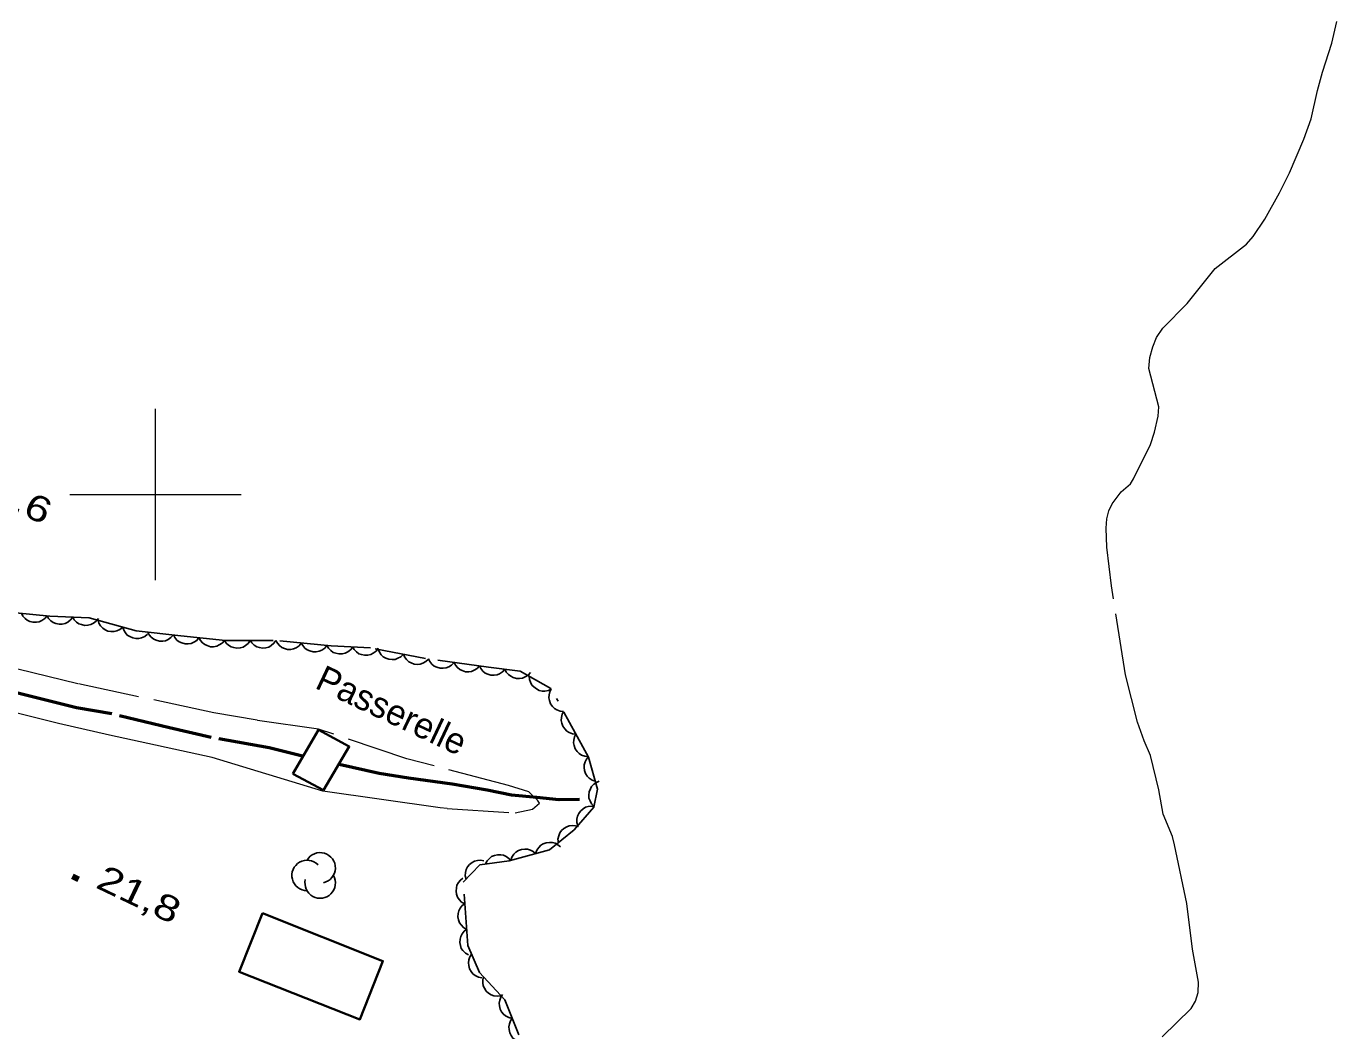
# Model space of a CAD drawing. Extents: x 355726 to 357533, y 5103782 to 5105258.
# Drawn here: x 356692.4 to 356769, y 5104568.7 to 5104627.4 of the extents above; entities that cross this region are included whole.
import ezdxf

# ---------------------------------------------------------------- set-up
doc = ezdxf.new("R2010")
doc.units = 0
doc.header["$LTSCALE"] = 0.6
for name, pattern in [('DASH_DOUBLE_DOT', [9.2, 5, -1.2, 0.3, -1.2, 0.3, -1.2]), ('DOT_DASHED', [7.7, 5, -1.2, 0.3, -1.2]), ('LONG_DASHED', [7.5, 6, -1.5])]:
    doc.linetypes.add(name, pattern=pattern)
for name, color, linetype, lineweight in [('2', 7, 'LONG_DASHED', 13), ('26', 7, 'Continuous', 35), ('3', 7, 'Continuous', 140), ('31', 7, 'Continuous', 35), ('4', 7, 'DASH_DOUBLE_DOT', 53), ('44', 7, 'Continuous', 25), ('61', 7, 'Continuous', 13)]:
    doc.layers.add(name, color=color, linetype=linetype, lineweight=lineweight)

msp = doc.modelspace()

# ---------------------------------------------------------------- linework, layer by layer
at = {"layer": '2'}
for points in [[(356757.73, 5104585.63), (356757.35, 5104586.71), (356756.65, 5104589.48), (356755.82, 5104594.68), (356755.56, 5104596.94), (356755.51, 5104598.05), (356755.55, 5104598.59), (356755.67, 5104599.05), (356755.86, 5104599.47), (356756.38, 5104600.16), (356756.93, 5104600.63), (356757.11, 5104600.92), (356758.11, 5104602.93), (356758.34, 5104603.65), (356758.55, 5104604.58), (356758.58, 5104605.13), (356758.01, 5104607.37), (356758.07, 5104608.01), (356758.23, 5104608.63), (356758.46, 5104609.17), (356758.82, 5104609.72), (356760.24, 5104611.16), (356761.88, 5104613.21), (356763.7, 5104614.63), (356764.09, 5104615.08), (356764.77, 5104616.09), (356765.64, 5104617.63), (356766.21, 5104618.8), (356767.06, 5104620.76), (356767.48, 5104621.94), (356767.86, 5104623.59), (356768.15, 5104624.67), (356768.7, 5104626.37), (356768.98, 5104627.63)], [(356717.03, 5104581.68), (356721, 5104581.41), (356722.01, 5104581.63), (356722.42, 5104581.99), (356722.31, 5104582.15), (356721.79, 5104582.64), (356720.61, 5104583.01), (356714.67, 5104584.58), (356709.51, 5104586.31), (356705.93, 5104586.82), (356703.41, 5104587.26), (356695.46, 5104588.96), (356689.89, 5104590.32)]]:
    msp.add_lwpolyline(points, dxfattribs=at)
at = {"layer": '2', "linetype": 'Continuous'}
for points in [[(356717.03, 5104581.68), (356716.61, 5104581.71), (356709.77, 5104582.68), (356703.31, 5104584.65), (356697.31, 5104585.95), (356694.33, 5104586.64), (356688.96, 5104587.98)], [(356758.79, 5104568.34), (356760.48, 5104569.99), (356760.72, 5104570.41), (356760.88, 5104570.92), (356760.9, 5104571.53), (356760.56, 5104573.46), (356760.22, 5104576.12), (356759.51, 5104579.55), (356759.39, 5104580.04), (356758.85, 5104581.34), (356758.58, 5104582.76), (356758.1, 5104584.76), (356757.73, 5104585.63)]]:
    msp.add_lwpolyline(points, dxfattribs=at)
at = {"layer": '26'}
msp.add_lwpolyline([(356708.01, 5104583.69), (356709.51, 5104586.26), (356711.31, 5104585.3), (356709.8, 5104582.74)], close=True, dxfattribs=at)
at = {"layer": '3'}
msp.add_line((356695.14, 5104577.72), (356695.5, 5104577.55), dxfattribs=at)
at = {"layer": '31'}
msp.add_lwpolyline([(356706.24, 5104575.55), (356704.88, 5104572.14), (356711.93, 5104569.35), (356713.28, 5104572.76), (356706.24, 5104575.55)], close=True, dxfattribs=at)
at = {"layer": '4'}
for points in [[(356708.58, 5104584.73), (356706.64, 5104585.22), (356703.25, 5104585.82), (356700.82, 5104586.39), (356697.45, 5104587.19), (356695.39, 5104587.55), (356692.81, 5104588.2), (356685.04, 5104590.07)], [(356724.76, 5104582.2), (356723.57, 5104582.17), (356722.27, 5104582.31), (356720.78, 5104582.45), (356719.37, 5104582.74), (356717.32, 5104583.1), (356714.77, 5104583.44), (356713.05, 5104583.71), (356710.72, 5104584.24)]]:
    msp.add_lwpolyline(points, dxfattribs=at)
at = {"layer": '44', "linetype": 'DOT_DASHED'}
msp.add_lwpolyline([(356721.21, 5104568.45), (356720.39, 5104570.49), (356718.92, 5104572.1), (356718.23, 5104573.67), (356717.96, 5104577.36), (356718.94, 5104578.39), (356720.65, 5104578.61), (356723, 5104579.26), (356724.45, 5104580.42), (356725.6, 5104581.74), (356725.81, 5104582.8), (356725.29, 5104584.67), (356723.09, 5104588.68), (356721.29, 5104589.69), (356719.45, 5104589.93), (356715.77, 5104590.43), (356712.56, 5104591.05), (356710.25, 5104591.17), (356706.87, 5104591.49), (356704.09, 5104591.48), (356701.48, 5104591.76), (356698.87, 5104592.04), (356696.13, 5104592.8), (356693.82, 5104592.91), (356690.44, 5104593.24)], dxfattribs=at)
at = {"layer": '44'}
for points in [[(356693.66, 5104592.93), (356693.53, 5104592.76), (356693.36, 5104592.65), (356693.21, 5104592.58), (356693.03, 5104592.55), (356692.85, 5104592.55), (356692.66, 5104592.6), (356692.51, 5104592.66), (356692.38, 5104592.77), (356692.25, 5104592.91), (356692.17, 5104593.07)], [(356695.16, 5104592.85), (356695.03, 5104592.68), (356694.87, 5104592.56), (356694.72, 5104592.48), (356694.55, 5104592.44), (356694.37, 5104592.44), (356694.18, 5104592.48), (356694.02, 5104592.53), (356693.88, 5104592.63), (356693.75, 5104592.76), (356693.66, 5104592.92)], [(356696.66, 5104592.77), (356696.53, 5104592.61), (356696.37, 5104592.49), (356696.22, 5104592.41), (356696.05, 5104592.37), (356695.86, 5104592.36), (356695.68, 5104592.41), (356695.52, 5104592.46), (356695.38, 5104592.56), (356695.25, 5104592.69), (356695.16, 5104592.85)], [(356698.08, 5104592.26), (356697.92, 5104592.12), (356697.74, 5104592.04), (356697.58, 5104592), (356697.4, 5104592), (356697.22, 5104592.03), (356697.05, 5104592.11), (356696.91, 5104592.2), (356696.79, 5104592.33), (356696.69, 5104592.49), (356696.64, 5104592.66)], [(356699.53, 5104591.86), (356699.37, 5104591.72), (356699.18, 5104591.64), (356699.02, 5104591.6), (356698.85, 5104591.6), (356698.67, 5104591.63), (356698.49, 5104591.71), (356698.35, 5104591.8), (356698.24, 5104591.93), (356698.14, 5104592.09), (356698.08, 5104592.26)], [(356701.04, 5104591.81), (356700.9, 5104591.65), (356700.73, 5104591.54), (356700.58, 5104591.47), (356700.41, 5104591.44), (356700.23, 5104591.44), (356700.04, 5104591.5), (356699.89, 5104591.56), (356699.75, 5104591.67), (356699.63, 5104591.81), (356699.55, 5104591.97)], [(356702.53, 5104591.65), (356702.4, 5104591.49), (356702.23, 5104591.38), (356702.08, 5104591.31), (356701.9, 5104591.28), (356701.72, 5104591.28), (356701.53, 5104591.34), (356701.38, 5104591.4), (356701.25, 5104591.51), (356701.12, 5104591.65), (356701.04, 5104591.81)], [(356704.02, 5104591.49), (356703.89, 5104591.33), (356703.72, 5104591.22), (356703.57, 5104591.15), (356703.39, 5104591.12), (356703.21, 5104591.12), (356703.02, 5104591.18), (356702.87, 5104591.24), (356702.74, 5104591.35), (356702.62, 5104591.49), (356702.53, 5104591.65)], [(356705.52, 5104591.49), (356705.41, 5104591.31), (356705.25, 5104591.18), (356705.11, 5104591.1), (356704.94, 5104591.05), (356704.75, 5104591.03), (356704.56, 5104591.07), (356704.41, 5104591.11), (356704.26, 5104591.21), (356704.12, 5104591.33), (356704.02, 5104591.48)], [(356707.02, 5104591.49), (356706.91, 5104591.32), (356706.75, 5104591.19), (356706.61, 5104591.1), (356706.44, 5104591.06), (356706.25, 5104591.04), (356706.06, 5104591.07), (356705.91, 5104591.11), (356705.76, 5104591.21), (356705.62, 5104591.34), (356705.52, 5104591.49)], [(356708.51, 5104591.33), (356708.38, 5104591.17), (356708.21, 5104591.06), (356708.06, 5104590.99), (356707.89, 5104590.96), (356707.71, 5104590.96), (356707.52, 5104591.01), (356707.37, 5104591.07), (356707.23, 5104591.18), (356707.11, 5104591.32), (356707.02, 5104591.48)], [(356710.01, 5104591.19), (356709.88, 5104591.03), (356709.71, 5104590.92), (356709.56, 5104590.85), (356709.38, 5104590.82), (356709.2, 5104590.82), (356709.01, 5104590.87), (356708.86, 5104590.93), (356708.72, 5104591.04), (356708.6, 5104591.18), (356708.51, 5104591.33)], [(356711.51, 5104591.1), (356711.38, 5104590.94), (356711.22, 5104590.82), (356711.07, 5104590.74), (356710.9, 5104590.7), (356710.71, 5104590.7), (356710.53, 5104590.74), (356710.37, 5104590.79), (356710.23, 5104590.9), (356710.1, 5104591.03), (356710.01, 5104591.18)], [(356713, 5104591.03), (356712.88, 5104590.86), (356712.71, 5104590.74), (356712.57, 5104590.66), (356712.4, 5104590.63), (356712.21, 5104590.62), (356712.02, 5104590.66), (356711.87, 5104590.71), (356711.73, 5104590.82), (356711.6, 5104590.95), (356711.51, 5104591.1)], [(356714.47, 5104590.68), (356714.32, 5104590.53), (356714.14, 5104590.44), (356713.99, 5104590.38), (356713.81, 5104590.37), (356713.63, 5104590.39), (356713.45, 5104590.45), (356713.3, 5104590.53), (356713.18, 5104590.65), (356713.07, 5104590.8), (356713, 5104590.97)], [(356715.94, 5104590.4), (356715.79, 5104590.25), (356715.61, 5104590.15), (356715.46, 5104590.1), (356715.28, 5104590.08), (356715.1, 5104590.1), (356714.92, 5104590.17), (356714.78, 5104590.24), (356714.65, 5104590.37), (356714.54, 5104590.52), (356714.47, 5104590.68)], [(356717.43, 5104590.2), (356717.29, 5104590.05), (356717.12, 5104589.94), (356716.97, 5104589.88), (356716.79, 5104589.86), (356716.61, 5104589.86), (356716.42, 5104589.92), (356716.27, 5104589.99), (356716.14, 5104590.1), (356716.02, 5104590.25), (356715.94, 5104590.41)], [(356718.92, 5104590), (356718.78, 5104589.85), (356718.6, 5104589.74), (356718.45, 5104589.68), (356718.28, 5104589.65), (356718.09, 5104589.66), (356717.91, 5104589.72), (356717.76, 5104589.78), (356717.63, 5104589.9), (356717.51, 5104590.04), (356717.43, 5104590.2)], [(356720.4, 5104589.81), (356720.26, 5104589.65), (356720.09, 5104589.54), (356719.94, 5104589.48), (356719.77, 5104589.45), (356719.58, 5104589.46), (356719.4, 5104589.52), (356719.25, 5104589.58), (356719.11, 5104589.7), (356719, 5104589.84), (356718.92, 5104590)], [(356721.89, 5104589.61), (356721.75, 5104589.46), (356721.58, 5104589.35), (356721.43, 5104589.28), (356721.25, 5104589.26), (356721.07, 5104589.27), (356720.89, 5104589.32), (356720.74, 5104589.39), (356720.6, 5104589.5), (356720.48, 5104589.64), (356720.4, 5104589.81)], [(356723.13, 5104588.66), (356722.94, 5104588.57), (356722.74, 5104588.53), (356722.57, 5104588.53), (356722.4, 5104588.57), (356722.24, 5104588.65), (356722.09, 5104588.77), (356721.97, 5104588.88), (356721.89, 5104589.04), (356721.83, 5104589.21), (356721.82, 5104589.39)], [(356723.83, 5104587.33), (356723.62, 5104587.35), (356723.44, 5104587.43), (356723.29, 5104587.51), (356723.17, 5104587.63), (356723.07, 5104587.79), (356723.01, 5104587.97), (356722.97, 5104588.13), (356722.98, 5104588.3), (356723.03, 5104588.48), (356723.11, 5104588.64)], [(356724.55, 5104586.01), (356724.34, 5104586.03), (356724.16, 5104586.11), (356724.01, 5104586.19), (356723.89, 5104586.32), (356723.79, 5104586.47), (356723.73, 5104586.65), (356723.69, 5104586.81), (356723.7, 5104586.99), (356723.75, 5104587.17), (356723.83, 5104587.33)], [(356725.27, 5104584.7), (356725.07, 5104584.72), (356724.88, 5104584.79), (356724.73, 5104584.88), (356724.61, 5104585), (356724.51, 5104585.16), (356724.45, 5104585.34), (356724.41, 5104585.5), (356724.43, 5104585.67), (356724.47, 5104585.85), (356724.55, 5104586.01)], [(356725.68, 5104583.26), (356725.49, 5104583.32), (356725.32, 5104583.44), (356725.2, 5104583.55), (356725.11, 5104583.71), (356725.05, 5104583.88), (356725.03, 5104584.07), (356725.03, 5104584.23), (356725.08, 5104584.4), (356725.16, 5104584.56), (356725.28, 5104584.7)], [(356725.61, 5104581.79), (356725.46, 5104581.94), (356725.37, 5104582.12), (356725.31, 5104582.28), (356725.3, 5104582.45), (356725.32, 5104582.64), (356725.39, 5104582.81), (356725.46, 5104582.96), (356725.59, 5104583.09), (356725.74, 5104583.19), (356725.9, 5104583.26)], [(356724.65, 5104580.65), (356724.6, 5104580.85), (356724.6, 5104581.05), (356724.63, 5104581.22), (356724.71, 5104581.38), (356724.82, 5104581.52), (356724.97, 5104581.65), (356725.1, 5104581.74), (356725.27, 5104581.78), (356725.46, 5104581.8), (356725.64, 5104581.78)], [(356723.52, 5104579.67), (356723.5, 5104579.88), (356723.54, 5104580.08), (356723.6, 5104580.24), (356723.7, 5104580.38), (356723.84, 5104580.5), (356724.01, 5104580.6), (356724.16, 5104580.66), (356724.33, 5104580.68), (356724.52, 5104580.66), (356724.69, 5104580.61)], [(356720.75, 5104578.64), (356720.81, 5104578.83), (356720.93, 5104579), (356721.04, 5104579.12), (356721.2, 5104579.21), (356721.37, 5104579.27), (356721.56, 5104579.29), (356721.72, 5104579.29), (356721.89, 5104579.24), (356722.05, 5104579.15), (356722.19, 5104579.04)], [(356722.19, 5104579.04), (356722.26, 5104579.23), (356722.38, 5104579.4), (356722.49, 5104579.52), (356722.64, 5104579.61), (356722.81, 5104579.67), (356723.01, 5104579.69), (356723.17, 5104579.69), (356723.34, 5104579.64), (356723.5, 5104579.55), (356723.64, 5104579.44)], [(356718.13, 5104577.54), (356718.08, 5104577.74), (356718.1, 5104577.94), (356718.14, 5104578.11), (356718.22, 5104578.26), (356718.34, 5104578.4), (356718.49, 5104578.52), (356718.63, 5104578.6), (356718.8, 5104578.64), (356718.99, 5104578.65), (356719.16, 5104578.62)], [(356719.26, 5104578.43), (356719.36, 5104578.62), (356719.5, 5104578.76), (356719.62, 5104578.87), (356719.79, 5104578.93), (356719.97, 5104578.97), (356720.16, 5104578.97), (356720.32, 5104578.94), (356720.48, 5104578.87), (356720.63, 5104578.76), (356720.75, 5104578.62)], [(356718.05, 5104576.11), (356717.87, 5104576.21), (356717.73, 5104576.36), (356717.64, 5104576.5), (356717.58, 5104576.66), (356717.55, 5104576.84), (356717.57, 5104577.04), (356717.6, 5104577.19), (356717.69, 5104577.35), (356717.8, 5104577.49), (356717.94, 5104577.61)], [(356718.16, 5104574.61), (356717.98, 5104574.72), (356717.84, 5104574.87), (356717.74, 5104575), (356717.69, 5104575.17), (356717.66, 5104575.35), (356717.68, 5104575.54), (356717.71, 5104575.7), (356717.79, 5104575.85), (356717.91, 5104576), (356718.05, 5104576.11)], [(356718.27, 5104573.12), (356718.09, 5104573.22), (356717.95, 5104573.37), (356717.85, 5104573.5), (356717.8, 5104573.67), (356717.77, 5104573.85), (356717.79, 5104574.04), (356717.82, 5104574.2), (356717.9, 5104574.36), (356718.02, 5104574.5), (356718.16, 5104574.61)], [(356719.06, 5104571.79), (356718.85, 5104571.83), (356718.67, 5104571.92), (356718.53, 5104572.01), (356718.43, 5104572.15), (356718.34, 5104572.31), (356718.29, 5104572.5), (356718.27, 5104572.66), (356718.3, 5104572.83), (356718.36, 5104573.01), (356718.45, 5104573.16)], [(356720.16, 5104570.74), (356719.95, 5104570.71), (356719.75, 5104570.74), (356719.59, 5104570.79), (356719.45, 5104570.88), (356719.31, 5104571.01), (356719.21, 5104571.17), (356719.13, 5104571.31), (356719.11, 5104571.49), (356719.11, 5104571.67), (356719.15, 5104571.85)], [(356720.82, 5104569.41), (356720.62, 5104569.46), (356720.44, 5104569.56), (356720.31, 5104569.66), (356720.2, 5104569.8), (356720.12, 5104569.96), (356720.08, 5104570.15), (356720.06, 5104570.31), (356720.1, 5104570.48), (356720.16, 5104570.66), (356720.26, 5104570.81)], [(356721.38, 5104568.02), (356721.18, 5104568.07), (356721, 5104568.17), (356720.87, 5104568.26), (356720.76, 5104568.41), (356720.68, 5104568.57), (356720.64, 5104568.76), (356720.62, 5104568.92), (356720.66, 5104569.09), (356720.72, 5104569.27), (356720.82, 5104569.41)]]:
    msp.add_lwpolyline(points, dxfattribs=at)
for centre, start, end in [((356708.847, 5104577.76), 44.11537, 269.80396), ((356709.611, 5104578.205), 282.26917, 149.72626), ((356709.611, 5104577.316), 166.93686, 29.62122)]:
    msp.add_arc(centre, 0.889, start, end, dxfattribs=at)
at = {"layer": '61'}
for p, q in [((356700, 5104595), (356700, 5104605)), ((356695, 5104600), (356705, 5104600))]:
    msp.add_line(p, q, dxfattribs=at)

# ---------------------------------------------------------------- texts
at = {"layer": '26'}
msp.add_text('Passerelle', height=1.5, rotation=334.72, dxfattribs=at).set_placement((356709.24, 5104588.73))
at = {"layer": '3', "width": 1.3}
for s, p in [('21,6   ', (356688.9, 5104600.4)), ('21,8   ', (356696.43, 5104577.08))]:
    msp.add_text(s, height=1.5, rotation=334.423, dxfattribs=at).set_placement(p)

doc.saveas('drawing.dxf')
